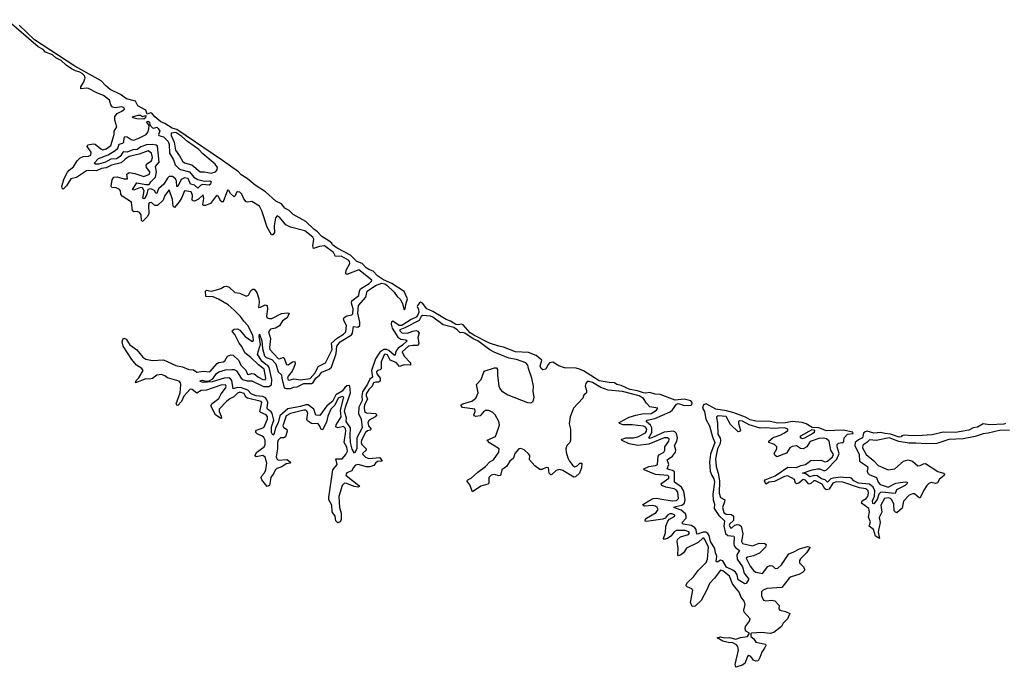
# Model space of a CAD drawing. Extents: x 2293878 to 2522763, y 823964 to 1006972.
# Tile 311 of 407: x 2421150 to 2430078, y 930077 to 935944. Entities that reach past the tile are written whole.
import ezdxf

# ---------------------------------------------------------------- set-up
doc = ezdxf.new("R2010")
doc.units = 0

msp = doc.modelspace()

# ---------------------------------------------------------------- linework, layer by layer
at = {"layer": '0CON20XD'}
for points in [[(2422994.5, 932845.5), (2423010.4, 932855), (2423033.8, 932896.2), (2423065, 932908.8), (2423085, 932906.2), (2423137.8, 932857.8), (2423153.8, 932815), (2423199.7, 932769.7), (2423215, 932732.1), (2423225, 932728.4), (2423255, 932737.9), (2423275, 932737), (2423315, 932705.8), (2423355, 932685.2), (2423375, 932681.6), (2423383.2, 932695), (2423367.4, 932777.4), (2423316.7, 932816.7), (2423245.7, 932885), (2423190, 932925), (2423165, 932983.4), (2423139.4, 933015), (2423102.1, 933092.1), (2423080, 933115), (2423075.8, 933125), (2423095, 933141.9), (2423125, 933142.9), (2423145, 933130.5), (2423195, 933075.4), (2423255, 933030.8), (2423265, 933029.4), (2423269.6, 933045), (2423265, 933087.3), (2423217.2, 933175), (2423182, 933212), (2423152.1, 933255), (2423095, 933312.6), (2423041.3, 933361.3), (2422953.5, 933413.5), (2422905, 933432.5), (2422836.4, 933436.4), (2422834.5, 933485.5), (2422845, 933493.1), (2422885, 933485.4), (2422935, 933495.4), (2422975, 933509.5), (2423005, 933528.1), (2423025, 933531.1), (2423049.8, 933519.8), (2423101.9, 933471.9), (2423145, 933465.3), (2423205, 933438.6), (2423225, 933450), (2423245, 933492), (2423265, 933504), (2423275, 933502), (2423301.5, 933471.5), (2423318.2, 933415), (2423321.8, 933385), (2423316, 933336), (2423335, 933338.5), (2423375, 933360.5), (2423395.3, 933355.3), (2423398.2, 933325), (2423388.3, 933258.3), (2423395, 933242.5), (2423415, 933235.9), (2423435, 933237.7), (2423525, 933282.9), (2423575, 933289.6), (2423593.8, 933285), (2423576.5, 933243.5), (2423533, 933217), (2423505, 933171.8), (2423470.5, 933149.5), (2423425, 933139.2), (2423404.8, 933115.2), (2423424.1, 933055), (2423414.8, 932975), (2423418.4, 932955), (2423495, 932874.2), (2423505, 932870.4), (2423535, 932883.7), (2423545, 932882.3), (2423569, 932819), (2423585, 932818.4), (2423625, 932844.8), (2423646.2, 932846.2), (2423647.9, 932825), (2423637.2, 932792.8), (2423620.5, 932759.5), (2423583.8, 932715), (2423578.8, 932695), (2423585, 932681.5), (2423595, 932678.4), (2423635, 932689.6), (2423695, 932680.9), (2423785, 932694.9), (2423829.9, 932745), (2423857.5, 932802.5), (2423923.4, 932836.6), (2423984, 932955), (2423978.8, 933015), (2424029.6, 933060.4), (2424087, 933095), (2424108, 933115), (2424112.2, 933175), (2424093.6, 933213.6), (2424085.3, 933235), (2424092.5, 933247.5), (2424115, 933260.9), (2424160.3, 933269.7), (2424169.4, 933280.6), (2424174.6, 933325), (2424159.4, 933375), (2424161.5, 933398.5), (2424226.2, 933445), (2424230.4, 933485), (2424240.4, 933505), (2424318.9, 933555), (2424340.8, 933575), (2424342.2, 933585), (2424225, 933679.2), (2424115, 933635.4), (2424107.8, 933647.8), (2424110.8, 933675), (2424142.7, 933735), (2424140.3, 933755), (2424132.8, 933765), (2424065, 933800.5), (2424015, 933797.9), (2423994.4, 933835), (2423915, 933896.4), (2423869.6, 933890.4), (2423815, 933870.3), (2423807.6, 933895), (2423816.1, 933955), (2423808.5, 933975), (2423735, 934032.7), (2423604.6, 934065.4), (2423564.6, 934084.7), (2423506.7, 934156.7), (2423485, 934168.3), (2423471, 934149), (2423456.5, 934076.5), (2423460.7, 934015), (2423445, 933996), (2423434, 933994), (2423395.1, 934065), (2423345, 934212.8), (2423325, 934254.3), (2423255, 934296.6), (2423215, 934291.6), (2423205, 934295.5), (2423182.8, 934322.8), (2423165, 934363.4), (2423145, 934382.9), (2423125, 934384.2), (2423115, 934377.6), (2423105, 934347.8), (2423095, 934340.4), (2423060.5, 934370.5), (2423045, 934397.8), (2423035, 934399.5), (2422995, 934294.5), (2422985, 934292.7), (2422975, 934299.5), (2422950.4, 934345), (2422935, 934351.8), (2422880.3, 934279.7), (2422835, 934260), (2422815, 934262.1), (2422811, 934271), (2422820.9, 934325), (2422815, 934357.5), (2422770.4, 934319.6), (2422735, 934301.3), (2422722.3, 934302.3), (2422715, 934310.8), (2422717, 934355), (2422705.9, 934385), (2422645, 934394.4), (2422620.9, 934335), (2422596.4, 934293.6), (2422555, 934244.3), (2422543, 934255), (2422534.6, 934315), (2422505, 934402), (2422465, 934350.4), (2422450, 934310), (2422398.5, 934261.5), (2422375, 934260.3), (2422345, 934288.5), (2422325, 934284.1), (2422317.5, 934265), (2422319.9, 934185), (2422305, 934157.4), (2422265, 934116.1), (2422253.9, 934123.9), (2422250.3, 934175), (2422237.6, 934197.6), (2422215, 934208), (2422185, 934202.4), (2422172.1, 934212.1), (2422165, 934290), (2422078.3, 934345), (2422066.9, 934365), (2422063.5, 934395), (2422054.7, 934405), (2422025, 934421.2), (2421985, 934424.8), (2421979.2, 934435), (2421989.4, 934495), (2422005, 934517.4), (2422035, 934520.2), (2422098.4, 934501.6), (2422126.3, 934503.6), (2422122.4, 934545), (2422141.2, 934558.8), (2422195, 934551.1), (2422275, 934523.9), (2422326.2, 934545), (2422330.4, 934565), (2422301.3, 934605), (2422297, 934625), (2422311.8, 934645), (2422345, 934665.8), (2422355.7, 934695), (2422344.8, 934735), (2422315, 934756.8), (2422233.8, 934726.2), (2422141.8, 934705), (2422105, 934680.9), (2422071.4, 934648.6), (2421981.8, 934625), (2421935, 934602.8), (2421890.7, 934595), (2421845, 934575.7), (2421775, 934579.1), (2421755, 934573.9), (2421666.4, 934513.6), (2421615, 934501.2), (2421575, 934440.2), (2421545, 934410.5), (2421535, 934418.9), (2421533, 934435), (2421554.7, 934505.3), (2421583.8, 934563.8), (2421597.8, 934582.2), (2421637.3, 934612.7), (2421671.9, 934665), (2421698.3, 934691.7), (2421725, 934705.2), (2421775, 934707.9), (2421795, 934717.5), (2421797, 934745), (2421762.1, 934795), (2421768.7, 934811.3), (2421815, 934819.7), (2421835, 934817.5), (2421885, 934773.7), (2421905, 934765.8), (2421935, 934774.9), (2421975.6, 934805), (2422006.7, 934903.3), (2422005.2, 934935), (2422030.8, 934975), (2422012.3, 935035), (2422013.3, 935066.7), (2422035, 935093.5), (2422076.9, 935115), (2422100.6, 935135), (2422098.6, 935145), (2422075, 935153.9), (2422015, 935147.1), (2421992.6, 935152.6), (2421975, 935172.7), (2421963.3, 935215), (2421908.8, 935258.8), (2421855, 935278.6), (2421775, 935319.9), (2421755, 935323.8), (2421705, 935318.9), (2421703, 935335), (2421729.4, 935375), (2421744.2, 935415), (2421737.8, 935435), (2421715.8, 935455.7), (2421695, 935470.1), (2421655, 935480.3), (2421620.4, 935500.4), (2421572.2, 935532.2), (2421525, 935574), (2421478.3, 935598.3), (2421447.7, 935627.7), (2421385, 935650.2), (2421361.8, 935675), (2421317.9, 935697.9), (2421034.5, 935944.5)], [(2424315, 933680.6), (2424292, 933695), (2424256.7, 933735), (2424207.8, 933755), (2424150.3, 933810.3), (2424028.8, 933875), (2423986.7, 933905), (2423979.7, 933919.7), (2423952.2, 933942.2), (2423888.9, 933978.9), (2423850.9, 934020.9), (2423815.7, 934045.7), (2423745.6, 934115), (2423630.2, 934180.2), (2423594, 934215), (2423555.4, 934235.4), (2423525, 934275.6), (2423471.1, 934301.1), (2423378.9, 934385), (2423283.8, 934443.8), (2423213.3, 934505), (2423159.2, 934539.2), (2423132.9, 934565), (2422989.9, 934669.9), (2422575, 934948.2), (2422531.5, 934961.5), (2422465, 935004.8), (2422428.6, 935018.6), (2422374.8, 935064.8), (2422347.2, 935097.2), (2422335, 935100), (2422305, 935090), (2422293.4, 935123.4), (2422220.9, 935165), (2422200, 935205), (2422117.5, 935227.5), (2422065, 935266.7), (2421971.8, 935311.8), (2421927, 935347), (2421889.5, 935389.5), (2421649.4, 935525), (2421285, 935760.9), (2421145, 935894.7)], [(2422275, 935042.5), (2422212.5, 935045), (2422176.7, 935055), (2422172.5, 935065), (2422225, 935080.6), (2422245, 935080), (2422265, 935067.5), (2422295, 935076.7), (2422290, 935055), (2422275, 935042.5)], [(2422275, 934321.9), (2422267.7, 934327.7), (2422279.2, 934395), (2422262.4, 934422.4), (2422245, 934424), (2422185, 934400.6), (2422174, 934405), (2422212.7, 934467.3), (2422295, 934450), (2422325, 934450), (2422339.4, 934475), (2422381.4, 934518.6), (2422391.9, 934565), (2422382.8, 934615), (2422415.6, 934655), (2422399.1, 934799.1), (2422388.3, 934808.3), (2422354.4, 934814.4), (2422299.3, 934810.7), (2422248.1, 934791.9), (2422215, 934768.2), (2422175, 934766), (2422124.7, 934744.7), (2422094.2, 934745.8), (2422081.9, 934738.1), (2422060, 934705), (2422029.2, 934685), (2421975, 934680.6), (2421929.2, 934655), (2421864.7, 934634.7), (2421837.5, 934635), (2421826.7, 934645), (2421865, 934686.9), (2421950.8, 934719.2), (2422015, 934760.8), (2422038.8, 934781.2), (2422052.8, 934817.3), (2422084.7, 934825.3), (2422095.3, 934834.7), (2422096.9, 934875), (2422103.3, 934885), (2422125, 934882.7), (2422159.4, 934859.4), (2422185, 934853.9), (2422230.3, 934869.8), (2422296.3, 934903.7), (2422312, 934925), (2422321.5, 934955), (2422324, 934985), (2422301.9, 935015), (2422305, 935023.3), (2422315.7, 935025.7), (2422327.5, 935015), (2422331.2, 934991.2), (2422355, 934966.2), (2422365, 934961.2), (2422395, 934970), (2422405, 934960), (2422420, 934935), (2422410, 934905), (2422412.5, 934895), (2422455, 934883.3), (2422495, 934840), (2422505.6, 934815), (2422508, 934735), (2422546, 934675), (2422559.6, 934629.6), (2422588.9, 934598.9), (2422607.3, 934587.3), (2422688.6, 934565), (2422728.8, 934518.8), (2422766.7, 934496.7), (2422825, 934480), (2422875, 934483.5), (2422887.5, 934477.5), (2422879.6, 934455), (2422868, 934445), (2422808.2, 934451.8), (2422788.2, 934441.8), (2422765, 934417.1), (2422735.4, 934445.4), (2422700, 934455), (2422677.1, 934507.1), (2422645, 934512.2), (2422612.9, 934497.1), (2422585, 934433.8), (2422575, 934433.3), (2422571.3, 934481.3), (2422562, 934502), (2422535, 934522.8), (2422506.1, 934523.9), (2422490.6, 934509.4), (2422457.1, 934455), (2422409.1, 934410.9), (2422395, 934372.5), (2422385, 934370), (2422373.9, 934393.9), (2422355, 934406.7), (2422335, 934413.3), (2422312.5, 934405), (2422304.2, 934365), (2422285, 934324.6), (2422275, 934321.9)], [(2422885, 934554.8), (2422925, 934564.8), (2422940.9, 934585), (2422943.8, 934605), (2422921.9, 934635), (2422810.7, 934730.6), (2422775, 934768.5), (2422670.9, 934840.9), (2422619.6, 934885), (2422565, 934921), (2422523.7, 934916.3), (2422522.9, 934895), (2422551, 934835), (2422561.6, 934761.6), (2422599.9, 934709.9), (2422625, 934661.3), (2422645, 934648.6), (2422710.2, 934630.2), (2422785, 934564.8), (2422825, 934566.5), (2422885, 934554.8)], [(2430087.5, 932285), (2430075, 932279.4), (2429945, 932274), (2429885, 932283.5), (2429835, 932253.8), (2429795, 932246.1), (2429755.2, 932224.8), (2429635, 932205.4), (2429525, 932207.3), (2429424, 932184), (2429333.8, 932176.2), (2429242.9, 932172.9), (2429169.7, 932180.3), (2429147.5, 932175), (2429142.5, 932165), (2429125, 932163.3), (2429045, 932189.7), (2428993.7, 932193.7), (2428955, 932205.6), (2428895, 932199.5), (2428835, 932217), (2428815, 932211), (2428802.5, 932197.5), (2428791.5, 932155), (2428755, 932139), (2428726.6, 932113.4), (2428724.1, 932085), (2428761.5, 932005), (2428765.5, 931945), (2428836.5, 931895), (2428840.5, 931885), (2428834.5, 931855), (2428839.8, 931835), (2428853.3, 931823.3), (2428918.4, 931795), (2428934.9, 931754.9), (2428952.8, 931732.8), (2429025, 931709.1), (2429095, 931744.7), (2429177.8, 931757.8), (2429195, 931753.3), (2429200, 931745), (2429180.6, 931725), (2429099.5, 931685), (2429087.4, 931652.6), (2429056.2, 931655), (2428975, 931664.3), (2428955, 931660), (2428941.6, 931645), (2428925, 931596.2), (2428895, 931558.6), (2428885, 931560), (2428884.1, 931584.1), (2428902.4, 931627.6), (2428902.9, 931675), (2428889.3, 931709.3), (2428855, 931735.9), (2428755, 931746), (2428712.8, 931765), (2428691.7, 931791.7), (2428675.8, 931795.8), (2428645, 931792.5), (2428595, 931799.8), (2428525, 931790.9), (2428505, 931782.9), (2428475, 931755.3), (2428454.3, 931774.3), (2428422, 931785), (2428381, 931811), (2428355, 931814.9), (2428315, 931803.7), (2428278.5, 931828.5), (2428247.5, 931835), (2428335, 931866.1), (2428385, 931876), (2428405, 931875.2), (2428445, 931857.5), (2428465, 931866.3), (2428558.4, 931961.6), (2428580.2, 932015), (2428563.3, 932075), (2428563.9, 932096.1), (2428575, 932107.5), (2428604.2, 932114.2), (2428616.7, 932115), (2428623.3, 932125), (2428625.8, 932155), (2428655, 932188.8), (2428707.5, 932195), (2428706.1, 932206.1), (2428615.5, 932225.5), (2428465, 932220), (2428395, 932246.7), (2428335, 932249.4), (2428282, 932282), (2428244.2, 932294.2), (2428155, 932302.8), (2428095, 932292.2), (2428025, 932290), (2427955, 932303.6), (2427825, 932306.4), (2427775, 932318.6), (2427732.5, 932342.5), (2427625, 932381.5), (2427559.7, 932399.7), (2427461.2, 932415), (2427375, 932464.5), (2427350.9, 932455), (2427341.9, 932425), (2427358.2, 932395), (2427371.4, 932325), (2427403.6, 932265), (2427431.7, 932165), (2427454, 932115), (2427412.9, 932007.1), (2427404.8, 931935), (2427411.7, 931855), (2427424.8, 931814.8), (2427443.5, 931783.5), (2427449.2, 931755), (2427435.2, 931645.2), (2427438.4, 931595), (2427449.2, 931555), (2427447.5, 931515), (2427490.7, 931450.7), (2427541, 931405), (2427535.6, 931355), (2427548.7, 931288.7), (2427571.9, 931271.9), (2427625, 931266.1), (2427629.3, 931259.3), (2427624.3, 931195), (2427628.5, 931178.5), (2427640.9, 931160.9), (2427676.7, 931135), (2427653.3, 931095), (2427655.5, 931055.5), (2427705, 930986.7), (2427718.2, 930928.2), (2427762.5, 930875), (2427737.5, 930835), (2427725, 930833.8), (2427665, 930870), (2427655.6, 930915), (2427640.1, 930940.1), (2427617.9, 930957.9), (2427558, 930985), (2427525, 931041.8), (2427504.1, 931045.9), (2427475, 931029.4), (2427466, 931035), (2427471.2, 931085), (2427458.8, 931115), (2427452.5, 931152.5), (2427414.6, 931215), (2427401.7, 931271.7), (2427389.5, 931289.5), (2427370.4, 931300.4), (2427347.7, 931302.3), (2427295, 931281.8), (2427286.9, 931295), (2427284.7, 931325), (2427270.7, 931340.7), (2427240.4, 931360.4), (2427166.7, 931375), (2427154.6, 931384.6), (2427192, 931428), (2427193.8, 931445), (2427186.3, 931466.3), (2427149.1, 931499.1), (2427080.8, 931525), (2427100, 931535), (2427154.4, 931545.6), (2427177.5, 931562.5), (2427183.4, 931595), (2427171.2, 931671.2), (2427150.1, 931710.1), (2427086.3, 931755), (2427087.4, 931847.4), (2427070.1, 931860.1), (2427045, 931864.6), (2427019.6, 931875), (2427035.2, 931915), (2427019.7, 931955), (2427070.9, 931989.1), (2427095.6, 932025), (2427098.9, 932045), (2427087, 932085), (2427109, 932125), (2427114.5, 932155), (2427104.2, 932194.2), (2427090.4, 932210.4), (2427075, 932215.8), (2426993, 932207), (2426881.8, 932155), (2426860.1, 932150.1), (2426854.7, 932155), (2426881.2, 932205), (2426880.9, 932245), (2426870.4, 932270.4), (2426831.5, 932305), (2426838.6, 932315), (2426908.9, 932331.1), (2427047.9, 932392.1), (2427069.6, 932410.4), (2427105, 932462.2), (2427125, 932465.6), (2427175, 932448.9), (2427235, 932450.6), (2427245.6, 932455), (2427248.9, 932475), (2427235, 932492.5), (2427175, 932505.4), (2427095, 932495.9), (2426958.9, 932548.9), (2426911.7, 932551.7), (2426865, 932566.6), (2426825, 932560.5), (2426806.2, 932563.8), (2426752.9, 932582.9), (2426681.4, 932595), (2426605, 932630), (2426565, 932638), (2426545, 932655.5), (2426495, 932657.5), (2426405, 932672.7), (2426261.4, 932761.4), (2426225, 932778), (2426195, 932787.6), (2426088.8, 932788.8), (2426037.3, 932807.3), (2425985, 932842.5), (2425955, 932836.2), (2425935, 932810.8), (2425921.5, 932778.5), (2425895, 932773.3), (2425878.3, 932785), (2425870.5, 932805), (2425885, 932858.6), (2425831.8, 932901.8), (2425765, 932928), (2425645, 932933.8), (2425536.3, 932976.3), (2425495, 932985.4), (2425410.8, 933015), (2425267.4, 933085), (2425235, 933106), (2425170.8, 933180.8), (2425155, 933186.7), (2425125, 933181), (2425105, 933184.2), (2425055, 933214.1), (2425017.3, 933227.3), (2424895, 933302), (2424842, 933325), (2424803.8, 933375), (2424785, 933384.2), (2424775, 933380), (2424756.9, 933355), (2424754.6, 933345), (2424767.4, 933317.4), (2424768.8, 933295), (2424757.8, 933265), (2424745, 933249.3), (2424701.2, 933228.8), (2424615, 933172.4), (2424592.2, 933175), (2424535, 933211.7), (2424522.8, 933207.2), (2424518.8, 933185), (2424528.9, 933148.9), (2424579.1, 933069.1), (2424605, 933048.5), (2424652.8, 933042.8), (2424664.4, 933035), (2424622, 932995), (2424580.9, 932969.1), (2424563.8, 932945), (2424558.4, 932925), (2424555.2, 932904.8), (2424545, 932905.4), (2424497.8, 932947.8), (2424475, 932957.1), (2424452.4, 932957.6), (2424416.6, 932933.4), (2424377, 932873), (2424339.6, 932765), (2424349.2, 932705), (2424323.8, 932686.2), (2424305, 932641.7), (2424258.1, 932571.9), (2424251, 932535), (2424254.5, 932495), (2424226.2, 932435), (2424222.4, 932375), (2424247.3, 932325), (2424255.9, 932245), (2424207.8, 932155), (2424205.9, 932055), (2424185, 932016), (2424165, 932054), (2424149.7, 932115), (2424145.8, 932175), (2424149.8, 932245), (2424111.6, 932305), (2424113.8, 932336.2), (2424096.6, 932395), (2424103.3, 932433.3), (2424150.7, 932565), (2424143.5, 932623.5), (2424135, 932630), (2424115, 932626.4), (2424097.5, 932612.5), (2424075, 932580), (2424015.2, 932544.8), (2423985, 932484.5), (2423933.8, 932446.2), (2423870.5, 932359.5), (2423835, 932360), (2423817.1, 932415), (2423765, 932454.9), (2423744.9, 932455.1), (2423695, 932438.3), (2423582.5, 932417.5), (2423509.6, 932355), (2423495, 932291.5), (2423468.4, 932245), (2423457.3, 932195), (2423445, 932180), (2423433.8, 932203.8), (2423433, 932255), (2423453.4, 932315), (2423440, 932375), (2423431.4, 932391.4), (2423398.5, 932415), (2423393.4, 932425), (2423400.1, 932475), (2423391.3, 932501.3), (2423377.5, 932517.5), (2423355, 932529.9), (2423295, 932536), (2423270.4, 932545), (2423247.7, 932555), (2423217.6, 932587.6), (2423159.9, 932609.9), (2423125, 932611.1), (2423085, 932598.8), (2423074.8, 932675), (2423061.5, 932691.5), (2423045, 932698.9), (2423002.9, 932697.1), (2422895, 932661.8), (2422815, 932658.5), (2422786.2, 932665), (2422791.2, 932675), (2422805, 932677.2), (2422835, 932669.2), (2422868.8, 932671.2), (2422900.5, 932689.5), (2422935, 932737.7), (2422955, 932754.5), (2423015, 932772.3), (2423075, 932776.2), (2423095, 932774.6), (2423115, 932761.8), (2423157.7, 932697.7), (2423173.8, 932683.8), (2423213, 932673), (2423255, 932670.8), (2423361.6, 932621.6), (2423407.8, 932622.2), (2423432.6, 932637.4), (2423435.2, 932685.2), (2423412.5, 932792.5), (2423400.3, 932810.3), (2423381.5, 932821.5), (2423345, 932850.3), (2423307.3, 932915), (2423334.1, 933005), (2423320, 933075), (2423325, 933094), (2423344.2, 933035), (2423353.2, 932965), (2423370.2, 932900.2), (2423384, 932884), (2423435.8, 932865), (2423472, 932825), (2423494.8, 932755), (2423525.2, 932725.2), (2423525.9, 932695), (2423548.4, 932608.4), (2423565, 932602.4), (2423605, 932603.6), (2423635, 932615.6), (2423665, 932617), (2423725, 932647.7), (2423795, 932648.5), (2423811.4, 932658.6), (2423835, 932695.2), (2423867.5, 932722.5), (2423889, 932751), (2423955, 932778.7), (2423977.4, 932795), (2424019.4, 932920.6), (2424026.8, 932985), (2424055.6, 933025.6), (2424159.5, 933090.5), (2424168.8, 933105), (2424176.7, 933163.3), (2424215, 933159.4), (2424233.4, 933175), (2424235.7, 933205), (2424217.1, 933285), (2424223.5, 933355), (2424289.5, 933430.5), (2424299.5, 933485), (2424375, 933535.8), (2424435, 933557.5), (2424461.8, 933551.8), (2424480.1, 933540.1), (2424546.9, 933475), (2424571.4, 933435), (2424601.2, 933411.2), (2424622.3, 933372.3), (2424631.8, 933321.8), (2424635, 933318), (2424646.2, 933323.8), (2424651.2, 933365), (2424666.6, 933415), (2424635, 933480.4), (2424524.5, 933555), (2424447.4, 933587.4), (2424395.9, 933625), (2424355, 933667.3), (2424315, 933680.6)], [(2427145, 931096.4), (2427125, 931085.6), (2427116.7, 931095), (2427122.3, 931155), (2427111.6, 931215), (2427113.8, 931235), (2427140.7, 931259.3), (2427215, 931280.3), (2427222.1, 931295), (2427216.2, 931305), (2427185, 931317), (2427105, 931316.6), (2427083.2, 931305), (2427053.8, 931266.2), (2427025, 931244.3), (2426995, 931234.2), (2426988.2, 931245), (2427006.2, 931295), (2427010, 931355), (2427028.3, 931401.7), (2427042.5, 931417.5), (2427090, 931445), (2427090.6, 931455), (2427065, 931467.4), (2427045, 931468), (2427025.4, 931455), (2427003.3, 931426.7), (2426982.3, 931417.7), (2426835, 931396.8), (2426821.6, 931401.6), (2426823.5, 931415), (2426835, 931429.2), (2426921.9, 931478.1), (2426939.7, 931505), (2426930.8, 931525), (2426915, 931535.5), (2426885, 931541.2), (2426815, 931538), (2426800.6, 931545), (2426806.5, 931555), (2426853.7, 931586.3), (2426895, 931604.8), (2426925, 931609.8), (2426955.5, 931604.5), (2427065, 931584.9), (2427105, 931586.7), (2427124.7, 931605), (2427118.6, 931665), (2427105, 931682.7), (2427085, 931695.1), (2427008.7, 931708.7), (2426973.2, 931725), (2426967.8, 931735), (2426971.2, 931745), (2427035, 931791.2), (2427036.4, 931805), (2427028.5, 931815), (2426914.9, 931824.9), (2426811.5, 931865), (2426809.1, 931875), (2426854.9, 931895.1), (2426915, 931904.3), (2426932.3, 931915), (2426939.5, 931990.5), (2426948.5, 932001.5), (2426990.8, 932025), (2426999.6, 932045), (2427001.1, 932075), (2427035.3, 932125), (2427039.1, 932145), (2427025.2, 932155.2), (2426995, 932156.3), (2426855, 932098), (2426755, 932085.1), (2426675, 932100.3), (2426611.7, 932131.7), (2426607.5, 932135), (2426613.5, 932145), (2426645, 932156.4), (2426715, 932157.1), (2426755, 932164.2), (2426825, 932202.1), (2426835, 932216.2), (2426837.8, 932235), (2426825, 932252.6), (2426805, 932260.7), (2426705, 932274.4), (2426622.7, 932272.7), (2426589.5, 932285), (2426584.4, 932295), (2426675, 932341.9), (2426738.2, 932361.8), (2426795, 932372.7), (2426876.7, 932375), (2426924.5, 932405), (2426937.5, 932425), (2426865, 932438.2), (2426835, 932468.6), (2426805, 932513), (2426767.8, 932535), (2426615, 932575.9), (2426485, 932588.2), (2426420.5, 932610.5), (2426345, 932656.5), (2426315, 932667), (2426295.2, 932664.8), (2426282.6, 932647.4), (2426277.6, 932625), (2426290.4, 932585), (2426288.4, 932565), (2426266.2, 932543.8), (2426255, 932514.4), (2426172, 932425), (2426142.1, 932345), (2426131.9, 932281.9), (2426144.8, 932235), (2426145.8, 932135), (2426137.9, 932115), (2426110, 932085), (2426102.8, 932057.2), (2426105.4, 932025), (2426121.1, 931975), (2426135, 931944.4), (2426165, 931903.8), (2426185, 931893.4), (2426205, 931902.7), (2426229.4, 931925), (2426246.2, 931925), (2426244.8, 931885), (2426225, 931836.7), (2426188.5, 931801.5), (2426175, 931800.3), (2426075, 931860.4), (2426045, 931869.4), (2426015, 931858.4), (2425975.8, 931824.2), (2425965, 931821.9), (2425949.8, 931835), (2425944.5, 931884.5), (2425925, 931888.2), (2425885, 931867.8), (2425865, 931867.5), (2425822.3, 931902.3), (2425773.7, 931955), (2425775.7, 931995), (2425765, 932012.3), (2425725, 932048.1), (2425695, 932059.9), (2425675, 932056), (2425639, 932015), (2425628.1, 931971.9), (2425593.3, 931945), (2425562.8, 931895), (2425522.2, 931865), (2425508.5, 931815), (2425495, 931811.8), (2425455, 931824.7), (2425425, 931816.1), (2425403.8, 931795), (2425404.2, 931745.8), (2425395.5, 931735), (2425332.3, 931717.7), (2425255, 931667.5), (2425230.8, 931730.8), (2425204.3, 931765), (2425212.5, 931775), (2425245, 931790.9), (2425304.1, 931845.9), (2425375, 931896.9), (2425412.7, 931937.3), (2425445, 931957.5), (2425494.7, 932025), (2425496.6, 932055), (2425410.6, 932110.6), (2425388.1, 932135), (2425463.2, 932166.8), (2425492.4, 932242.4), (2425499.5, 932275), (2425493.7, 932305), (2425462.6, 932365), (2425441.1, 932385), (2425405, 932402.1), (2425375, 932402), (2425355, 932391.4), (2425325, 932354.6), (2425285, 932349.2), (2425270.8, 932355), (2425268.5, 932365), (2425281.1, 932395), (2425276.6, 932416.6), (2425165, 932431.8), (2425152.3, 932445), (2425154.6, 932455), (2425166.9, 932465), (2425251.3, 932488.7), (2425286.7, 932515), (2425306.8, 932565), (2425291.3, 932638.7), (2425335, 932685.7), (2425361.5, 932758.5), (2425455, 932790.9), (2425475, 932791.1), (2425482.7, 932775), (2425481.9, 932725), (2425495.3, 932625), (2425502.6, 932602.6), (2425520.3, 932580.3), (2425575, 932544.6), (2425755, 932476.4), (2425785, 932471.5), (2425806.4, 932483.6), (2425816.2, 932525), (2425805.2, 932575), (2425808.3, 932625), (2425794.2, 932695), (2425762.9, 932785), (2425758.1, 932815), (2425740.6, 932835), (2425654, 932865), (2425585, 932877.9), (2425452.7, 932932.7), (2425414.2, 932954.2), (2425305, 933034.2), (2425261.8, 933051.8), (2425185, 933104.1), (2425165, 933109.5), (2425145, 933106), (2425117.7, 933135), (2425085.5, 933155), (2424991, 933181), (2424895, 933249.6), (2424875, 933257.9), (2424801.9, 933265), (2424789.7, 933255), (2424772.2, 933217.8), (2424641.7, 933151.7), (2424598, 933135), (2424597, 933125), (2424615, 933106.1), (2424665, 933103.8), (2424715, 933123.5), (2424745, 933128.4), (2424761.3, 933121.3), (2424773.3, 933105), (2424761, 933065), (2424768.7, 933015), (2424763.6, 932996.4), (2424755, 932991), (2424715, 932993.8), (2424675, 932986.4), (2424618.4, 932935), (2424635, 932894.8), (2424692.3, 932835), (2424694.7, 932815.3), (2424635, 932818), (2424595, 932803.5), (2424565, 932839.8), (2424508.9, 932858.9), (2424485, 932906.5), (2424465, 932912.6), (2424455, 932906.7), (2424427.3, 932845), (2424427.8, 932782.2), (2424418.2, 932771.8), (2424393.9, 932766.1), (2424385.7, 932755), (2424389.5, 932735), (2424418.9, 932695), (2424419.7, 932670.3), (2424405, 932659.3), (2424375, 932661.5), (2424357, 932655), (2424346, 932624), (2424316.8, 932595), (2424292.2, 932555), (2424292.7, 932535), (2424304.2, 932505), (2424277.4, 932455), (2424273.4, 932435), (2424277.8, 932395), (2424295, 932382.2), (2424376.3, 932376.3), (2424389.2, 932365), (2424373.1, 932345), (2424319.6, 932315), (2424305.8, 932295), (2424313.5, 932265), (2424336.7, 932235), (2424328.5, 932225), (2424305, 932218.6), (2424285, 932203.7), (2424248.7, 932135), (2424246.6, 932115), (2424252.6, 932095), (2424291.7, 932055), (2424291.9, 932045), (2424259, 932015), (2424260.7, 932005), (2424285, 931981.7), (2424315, 931968.2), (2424415, 931976.8), (2424437.8, 931945), (2424395, 931942.5), (2424375, 931927.3), (2424360.3, 931905), (2424325, 931892.5), (2424295, 931893.2), (2424220, 931915), (2424195, 931908.5), (2424174.9, 931885), (2424163, 931857), (2424115, 931837.6), (2424107.1, 931825), (2424111.6, 931815), (2424224.4, 931725), (2424230, 931715), (2424215, 931710), (2424182.5, 931715), (2424115, 931743.5), (2424094.7, 931745), (2424074.9, 931725.1), (2424043.2, 931625), (2424048.4, 931525), (2424064.7, 931474.7), (2424063.8, 931415), (2424055, 931395.3), (2424035, 931386.7), (2424017.5, 931405), (2424011.6, 931445), (2423983.8, 931485), (2423981, 931545), (2423954.4, 931594.4), (2423953.2, 931615), (2423990.6, 931865), (2424028.3, 931915), (2424017.1, 931965), (2424075, 931966), (2424108.6, 932005), (2424121.8, 932035), (2424115, 932070.3), (2424091.2, 932115), (2424108, 932215), (2424105, 932241.2), (2424085, 932258.1), (2424035, 932246.6), (2424015.2, 932255.2), (2424019.2, 932275), (2424066.3, 932345), (2424060.4, 932405), (2424090.5, 932525), (2424075, 932530.5), (2424038.8, 932515), (2424008.1, 932451.9), (2423970.3, 932415), (2423945, 932353.3), (2423932, 932298), (2423895, 932229.3), (2423882.2, 932232.2), (2423868.7, 932268.7), (2423855, 932283.3), (2423795, 932286.6), (2423759.4, 932309.4), (2423752.6, 932325), (2423762.4, 932375), (2423756.1, 932395), (2423745, 932406.3), (2423725, 932406.4), (2423605, 932376.9), (2423566.2, 932355), (2423536, 932265), (2423542.4, 932252.4), (2423571.2, 932231.2), (2423576.8, 932215), (2423561.4, 932165), (2423545, 932156.9), (2423515, 932155.5), (2423494.9, 932135), (2423489.2, 932115), (2423488.7, 932055), (2423475.2, 931985), (2423481.3, 931965), (2423495, 931952.5), (2423575, 931960.6), (2423607.3, 931932.7), (2423604, 931926), (2423565, 931921), (2423528.3, 931891.7), (2423480.6, 931879.4), (2423466.2, 931863.9), (2423455.7, 931835), (2423427.1, 931795), (2423415.4, 931725), (2423395, 931714.3), (2423345.4, 931775), (2423340.2, 931795), (2423345, 931812.1), (2423371.1, 931838.9), (2423383.3, 931866.7), (2423391.5, 931925), (2423375, 931980.5), (2423355, 931996.8), (2423295, 931984.8), (2423283.5, 931993.5), (2423299.5, 932025), (2423367.6, 932075), (2423377.1, 932095), (2423376.2, 932135), (2423365, 932158), (2423345, 932174.8), (2423305, 932189), (2423290.2, 932205), (2423289.8, 932215), (2423298.5, 932225), (2423365, 932248.4), (2423397.8, 932325), (2423396.6, 932345), (2423386, 932365), (2423335.3, 932385), (2423328.2, 932395), (2423344.3, 932475), (2423340.3, 932485), (2423215, 932515.6), (2423201, 932525), (2423185, 932557.6), (2423145, 932568.2), (2423125, 932561.3), (2423092.1, 932527.9), (2423055, 932509.4), (2423026.4, 932483.6), (2422959.8, 932415), (2422959.5, 932395), (2422976.8, 932353.2), (2422980, 932335), (2422975, 932330), (2422926.9, 932365), (2422884.4, 932445.6), (2422894, 932466), (2422955, 932511.2), (2422977.6, 932555), (2423015, 932607.3), (2423020.8, 932625), (2423015.9, 932635.9), (2422975, 932634.1), (2422845, 932588.6), (2422795, 932585.2), (2422755, 932560.8), (2422715.3, 932595), (2422695, 932596.7), (2422637.6, 932532.4), (2422617.4, 932485), (2422585, 932450), (2422575, 932451.1), (2422569.2, 932465), (2422604.5, 932565), (2422611.7, 932635), (2422607.9, 932655), (2422595, 932670.4), (2422489.8, 932699.8), (2422465, 932718.8), (2422435, 932728.9), (2422395, 932724.1), (2422355, 932692.5), (2422327.1, 932687.1), (2422295, 932689.8), (2422200, 932655), (2422206, 932675), (2422229.2, 932700.8), (2422268.9, 932765), (2422256.1, 932785), (2422210.6, 932815), (2422167.5, 932865), (2422086.9, 932985), (2422080, 933025), (2422085, 933047.5), (2422095, 933057.5), (2422115, 933050), (2422150, 933000), (2422211.8, 932951.8), (2422265.9, 932885.9), (2422295, 932868.1), (2422355, 932856.2), (2422455, 932861.8), (2422565, 932811.7), (2422625, 932798.1), (2422685, 932774.5), (2422725, 932773.1), (2422755, 932752.2), (2422815, 932760), (2422875, 932755.2), (2422939.4, 932830.6), (2422955, 932839.2), (2422994.5, 932845.5)], [(2430125, 932226.2), (2430035, 932221.8), (2429932.3, 932197.7), (2429885, 932192.9), (2429815, 932166.6), (2429705, 932147.4), (2429575, 932140.3), (2429465, 932105.1), (2429375, 932101.2), (2429275, 932108.9), (2429215, 932106.7), (2429121.5, 932121.5), (2429035, 932154.9), (2428915, 932130.8), (2428855, 932138.8), (2428832.9, 932115), (2428795, 932090), (2428791.8, 932065), (2428825, 932004), (2428895, 931948.7), (2428935.8, 931905.8), (2429025, 931867.3), (2429085, 931875.4), (2429165.3, 931944.7), (2429205, 931956.9), (2429245.3, 931945.3), (2429295, 931902.5), (2429315, 931904.5), (2429345, 931921.5), (2429365, 931924.3), (2429475, 931851.5), (2429526.5, 931836.5), (2429534.4, 931825), (2429533.3, 931815), (2429489.1, 931780.9), (2429472.1, 931747.9), (2429455, 931742.7), (2429415, 931750), (2429395, 931743.3), (2429376.1, 931725), (2429348.8, 931681.2), (2429315, 931612.5), (2429305, 931611.8), (2429265, 931648.6), (2429245, 931648.9), (2429214.5, 931635), (2429165, 931581.9), (2429150.5, 931519.5), (2429105, 931477.5), (2429091, 931481), (2429079.7, 931495), (2429077.5, 931555), (2429059.2, 931595), (2429045, 931607), (2429025, 931612.8), (2428991.6, 931605), (2428959.3, 931545), (2428967.1, 931482.9), (2428944.3, 931435), (2428951.3, 931388.7), (2428933.7, 931305), (2428945, 931244.3), (2428911.6, 931265), (2428891, 931325), (2428852.5, 931355), (2428863.8, 931395), (2428845.9, 931435.9), (2428856.2, 931485), (2428848.5, 931515), (2428784.7, 931565), (2428790, 931585), (2428825, 931605.9), (2428840.3, 931625), (2428846.9, 931655), (2428844.2, 931675), (2428822.7, 931692.7), (2428765.9, 931704.1), (2428615, 931752.7), (2428555.7, 931755.7), (2428524.6, 931745.4), (2428489.2, 931690.8), (2428465, 931686), (2428451, 931695), (2428426.1, 931736.1), (2428365, 931766), (2428350.8, 931765), (2428325, 931740.7), (2428305, 931735.8), (2428275, 931770.9), (2428255, 931778.7), (2428215, 931744.8), (2428195, 931738.8), (2428185.8, 931745.8), (2428175, 931779.1), (2428115, 931811), (2428084.3, 931805.7), (2427995, 931761), (2427947.2, 931752.8), (2427915, 931736.9), (2427904, 931765), (2427910.6, 931775), (2427999.2, 931810.8), (2428115, 931890), (2428193.6, 931886.4), (2428233.9, 931906.1), (2428275, 931913.9), (2428325, 931950.5), (2428413.3, 931953.3), (2428455, 931939.8), (2428474.5, 931945), (2428518.8, 931985), (2428529.6, 932005), (2428504.9, 932045), (2428489.5, 932125), (2428465, 932146.6), (2428435, 932153.8), (2428395, 932150.9), (2428325.3, 932125), (2428312, 932115), (2428286, 932074), (2428255, 932057.4), (2428229.8, 932059.8), (2428195, 932084.8), (2428153.4, 932076.6), (2428133.8, 932065), (2428103.6, 932016.4), (2428015, 931984.7), (2427997.3, 931997.3), (2427992.7, 932015), (2428016.9, 932055), (2428015.9, 932075), (2427993.3, 932095), (2427943, 932113), (2427943.3, 932125), (2427981.7, 932158.3), (2428045, 932178.6), (2428085, 932200), (2428115, 932223.3), (2428115.4, 932235), (2428085, 932245.7), (2427975, 932239.5), (2427925, 932246.6), (2427864.9, 932244.9), (2427764.5, 932274.5), (2427705, 932306.5), (2427675, 932311.3), (2427668.4, 932305), (2427667.5, 932285), (2427684.7, 932225), (2427678.3, 932211.7), (2427665, 932211.1), (2427596.7, 932276.7), (2427555, 932349.4), (2427485, 932355.3), (2427467.2, 932342.8), (2427476.6, 932285), (2427479.4, 932189.4), (2427502.4, 932152.4), (2427505.7, 932135.7), (2427501.4, 932105), (2427478.9, 932055), (2427458.9, 931965), (2427463.9, 931895), (2427484.2, 931835), (2427494.9, 931765), (2427493.9, 931655), (2427505.2, 931615.2), (2427543.1, 931593.1), (2427542.4, 931575), (2427523.3, 931525), (2427535, 931480), (2427555, 931464.4), (2427605, 931461.1), (2427622.7, 931445), (2427622.1, 931407.9), (2427585.3, 931375), (2427583.2, 931365), (2427595, 931338.9), (2427608.3, 931341.7), (2427635, 931364.1), (2427655, 931370.8), (2427675, 931367.3), (2427691.8, 931355), (2427707.9, 931285), (2427694.3, 931215), (2427705, 931198.8), (2427795, 931176.6), (2427855, 931200.8), (2427907, 931197), (2427919.6, 931189.6), (2427911.3, 931165), (2427859.5, 931110.5), (2427803.6, 931086.4), (2427750.6, 931075), (2427737.5, 931065), (2427775, 930993.1), (2427805, 930953.4), (2427825, 930938), (2427885, 930926.3), (2427935, 930989.1), (2427955, 931000.5), (2427975, 930995.5), (2428001.2, 930971.2), (2428025, 930974.7), (2428058.7, 931005), (2428125, 931105.6), (2428165, 931118.9), (2428220.2, 931149.8), (2428295, 931170), (2428316.7, 931165), (2428285.5, 931114.5), (2428228.8, 931058.8), (2428221.5, 931045), (2428222.4, 931022.4), (2428256.8, 930986.8), (2428267.1, 930965), (2428265.6, 930955), (2428246.9, 930935), (2428214, 930916), (2428145, 930895.7), (2428127.1, 930885), (2428060.4, 930799.6), (2427925, 930790.2), (2427890.5, 930775), (2427875, 930759.2), (2427875.2, 930725), (2427894.9, 930684.9), (2427915, 930679.3), (2427966.4, 930686.4), (2427997.7, 930677.7), (2428035.4, 930635.4), (2428034.3, 930605), (2428044, 930595), (2428095, 930582.9), (2428133.9, 930563.9), (2428112.2, 930515), (2428071.4, 930475), (2428058.8, 930445), (2427989.3, 930390.7), (2427955, 930382.4), (2427875, 930392.4), (2427784.8, 930385.2), (2427779.5, 930380.5), (2427779.1, 930355), (2427808.2, 930335), (2427823.8, 930303.8), (2427912, 930285), (2427915.6, 930275), (2427905, 930250), (2427878, 930215), (2427862.5, 930165), (2427845.7, 930134.3), (2427825, 930132.5), (2427805, 930141.4), (2427778.6, 930175), (2427762.5, 930185), (2427750.6, 930175), (2427725, 930111.4), (2427700, 930095), (2427645, 930076.7), (2427638.3, 930101.7), (2427667.8, 930232.3), (2427663.3, 930265), (2427649.8, 930279.8), (2427615, 930299.3), (2427575, 930300.5), (2427525, 930313), (2427474, 930345), (2427505, 930353.9), (2427545, 930343.6), (2427585, 930346.4), (2427645, 930332.3), (2427685, 930346.3), (2427750, 930355), (2427766.7, 930385), (2427734.4, 930404.4), (2427728.1, 930425), (2427732.7, 930447.3), (2427767.7, 930495), (2427772.3, 930515), (2427720.7, 930575), (2427716.6, 930595), (2427727, 930645), (2427719, 930675), (2427691.1, 930711.1), (2427675, 930757.6), (2427634.3, 930804.3), (2427613.5, 930833.5), (2427585, 930902.6), (2427525, 930950.6), (2427505, 930955.3), (2427451.5, 930885), (2427405, 930837.1), (2427381.1, 930778.9), (2427328.8, 930681.2), (2427275, 930631.9), (2427248.8, 930628.8), (2427233.8, 930665), (2427253.1, 930775), (2427245, 930788.8), (2427201.4, 930805), (2427193.3, 930815), (2427194.5, 930825), (2427206.4, 930845), (2427260.6, 930895), (2427303.9, 930956.1), (2427375, 931026.5), (2427385.3, 931055), (2427394.4, 931165), (2427361.9, 931235), (2427355, 931245.3), (2427345, 931245.8), (2427301.1, 931208.9), (2427197.1, 931155), (2427168.4, 931115), (2427145, 931096.4)], [(2428245, 932145.7), (2428235, 932151.9), (2428228, 932165), (2428234, 932175), (2428335, 932230), (2428356.7, 932225), (2428353.8, 932205), (2428341.2, 932195), (2428265, 932151.8), (2428245, 932145.7)]]:
    msp.add_lwpolyline(points, dxfattribs=at)

doc.saveas('drawing.dxf')
